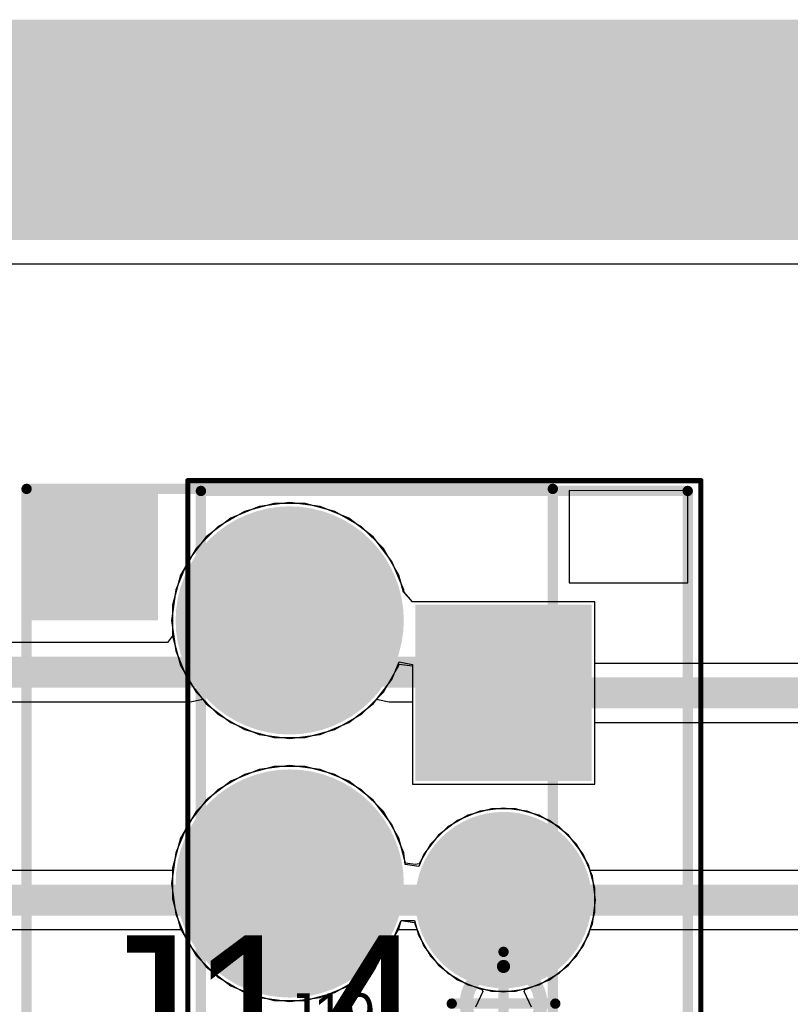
# Model space of a CAD drawing. Header units: millimetres. Extents: x -0.08 to 3.17, y -0.08 to 4.88.
# Tile 278 of 288: x 1.09 to 1.38, y 4.51 to 4.88. Entities that reach past the tile are written whole.
import ezdxf

# ---------------------------------------------------------------- set-up
doc = ezdxf.new("R2010")
doc.units = ezdxf.units.MM
doc.header["$MEASUREMENT"] = 0
for name, color, linetype in [('BottomLayer', 5, 'Continuous'), ('BottomSolder', 6, 'Continuous'), ('Mechanical13', 56, 'Continuous'), ('Mechanical15', 56, 'Continuous'), ('Mechanical2', 216, 'Continuous'), ('Mechanical3', 76, 'Continuous'), ('Mechanical4', 56, 'Continuous'), ('MidLayer1', 16, 'Continuous'), ('MidLayer2', 76, 'Continuous'), ('MultiLayer', 9, 'Continuous'), ('PadHoleLayer', 156, 'Continuous'), ('TopLayer', 1, 'Continuous'), ('TopSolder', 216, 'Continuous')]:
    doc.layers.add(name, color=color, linetype=linetype)

# ---------------------------------------------------------------- blocks, each defined once
blk = doc.blocks.new('LHA_04_TS_460')
at = {"layer": 'BottomLayer', "const_width": 0.03937}
for points in [[(-0.01969, 0.15, 1), (0.01969, 0.15, 1)], [(-0.01969, 0.05, 1), (0.01969, 0.05, 1)], [(-0.01969, -0.05, 1), (0.01969, -0.05, 1)], [(-0.01969, -0.15, 1), (0.01969, -0.15, 1)]]:
    blk.add_lwpolyline(points, format="xyb", close=True, dxfattribs=at)
at = {"layer": 'BottomSolder', "const_width": 0.04337}
for points in [[(-0.02168, 0.15, 1), (0.02168, 0.15, 1)], [(-0.02168, 0.05, 1), (0.02168, 0.05, 1)], [(-0.02168, -0.05, 1), (0.02168, -0.05, 1)], [(-0.02168, -0.15, 1), (0.02168, -0.15, 1)]]:
    blk.add_lwpolyline(points, format="xyb", close=True, dxfattribs=at)
at = {"layer": 'Mechanical13', "const_width": 0.00394}
for points in [[(-0.1, -0.2), (-0.1, 0.2)], [(-0.1, 0.2), (0.1, 0.2)], [(0.1, -0.2), (0.1, 0.2)], [(-0.1, -0.2), (0.1, -0.2)]]:
    blk.add_lwpolyline(points, dxfattribs=at)
at = {"layer": 'Mechanical13', "const_width": 0.00197}
for points in [[(-0.10098, 0.2, 1), (-0.09902, 0.2, 1)], [(-0.10098, 0.2, 1), (-0.09902, 0.2, 1)], [(0.09902, 0.2, 1), (0.10098, 0.2, 1)], [(0.09902, 0.2, 1), (0.10098, 0.2, 1)], [(-0.10098, -0.2, 1), (-0.09902, -0.2, 1)], [(-0.10098, -0.2, 1), (-0.09902, -0.2, 1)], [(0.09902, -0.2, 1), (0.10098, -0.2, 1)], [(0.09902, -0.2, 1), (0.10098, -0.2, 1)]]:
    blk.add_lwpolyline(points, format="xyb", close=True, dxfattribs=at)
at = {"layer": 'Mechanical13'}
blk.add_solid([(-0.1, 0.15), (-0.05, 0.15), (-0.1, 0.2), (-0.05, 0.2)], dxfattribs=at)
at = {"layer": 'Mechanical15', "const_width": 0.00394}
for points in [[(-0.1, -0.2), (-0.1, 0.2)], [(-0.1, 0.2), (0.1, 0.2)], [(0.1, -0.2), (0.1, 0.2)], [(-0.1, -0.2), (0.1, -0.2)]]:
    blk.add_lwpolyline(points, dxfattribs=at)
at = {"layer": 'Mechanical15', "const_width": 0.00197}
for points in [[(-0.10098, 0.2, 1), (-0.09902, 0.2, 1)], [(-0.10098, 0.2, 1), (-0.09902, 0.2, 1)], [(0.09902, 0.2, 1), (0.10098, 0.2, 1)], [(0.09902, 0.2, 1), (0.10098, 0.2, 1)], [(-0.10098, -0.2, 1), (-0.09902, -0.2, 1)], [(-0.10098, -0.2, 1), (-0.09902, -0.2, 1)], [(0.09902, -0.2, 1), (0.10098, -0.2, 1)], [(0.09902, -0.2, 1), (0.10098, -0.2, 1)]]:
    blk.add_lwpolyline(points, format="xyb", close=True, dxfattribs=at)
at = {"layer": 'MidLayer1', "const_width": 0.03937}
for points in [[(-0.01969, 0.15, 1), (0.01969, 0.15, 1)], [(-0.01969, 0.05, 1), (0.01969, 0.05, 1)], [(-0.01969, -0.05, 1), (0.01969, -0.05, 1)], [(-0.01969, -0.15, 1), (0.01969, -0.15, 1)]]:
    blk.add_lwpolyline(points, format="xyb", close=True, dxfattribs=at)
at = {"layer": 'MidLayer2', "const_width": 0.03937}
for points in [[(-0.01969, 0.15, 1), (0.01969, 0.15, 1)], [(-0.01969, 0.05, 1), (0.01969, 0.05, 1)], [(-0.01969, -0.05, 1), (0.01969, -0.05, 1)], [(-0.01969, -0.15, 1), (0.01969, -0.15, 1)]]:
    blk.add_lwpolyline(points, format="xyb", close=True, dxfattribs=at)
at = {"layer": 'MultiLayer', "const_width": 0.03937}
for points in [[(-0.01969, 0.15, 1), (0.01969, 0.15, 1)], [(-0.01969, 0.05, 1), (0.01969, 0.05, 1)], [(-0.01969, -0.05, 1), (0.01969, -0.05, 1)], [(-0.01969, -0.15, 1), (0.01969, -0.15, 1)]]:
    blk.add_lwpolyline(points, format="xyb", close=True, dxfattribs=at)
at = {"layer": 'PadHoleLayer', "const_width": 0.02362}
for points in [[(-0.01181, 0.15, 1), (0.01181, 0.15, 1)], [(-0.01181, 0.05, 1), (0.01181, 0.05, 1)], [(-0.01181, -0.05, 1), (0.01181, -0.05, 1)], [(-0.01181, -0.15, 1), (0.01181, -0.15, 1)]]:
    blk.add_lwpolyline(points, format="xyb", close=True, dxfattribs=at)
at = {"layer": 'TopLayer', "const_width": 0.03937}
for points in [[(-0.01969, 0.15, 1), (0.01969, 0.15, 1)], [(-0.01969, 0.05, 1), (0.01969, 0.05, 1)], [(-0.01969, -0.05, 1), (0.01969, -0.05, 1)], [(-0.01969, -0.15, 1), (0.01969, -0.15, 1)]]:
    blk.add_lwpolyline(points, format="xyb", close=True, dxfattribs=at)
at = {"layer": 'TopSolder', "const_width": 0.04337}
for points in [[(-0.02168, 0.15, 1), (0.02168, 0.15, 1)], [(-0.02168, 0.05, 1), (0.02168, 0.05, 1)], [(-0.02168, -0.05, 1), (0.02168, -0.05, 1)], [(-0.02168, -0.15, 1), (0.02168, -0.15, 1)]]:
    blk.add_lwpolyline(points, format="xyb", close=True, dxfattribs=at)
blk = doc.blocks.new('JST_B4B_PH_K_S_V_498')
at = {"layer": 'BottomLayer', "const_width": 0.02953}
for points in [[(-0.05413, 0, 1), (-0.02461, 0, 1)], [(0.02461, 0, 1), (0.05413, 0, 1)], [(0.10335, 0, 1), (0.13287, 0, 1)]]:
    blk.add_lwpolyline(points, format="xyb", close=True, dxfattribs=at)
at = {"layer": 'BottomLayer'}
blk.add_solid([(-0.14764, -0.02953), (-0.08858, -0.02953), (-0.14764, 0.02953), (-0.08858, 0.02953)], dxfattribs=at)
at = {"layer": 'BottomSolder', "const_width": 0.03353}
for points in [[(-0.05613, 0, 1), (-0.02261, 0, 1)], [(0.02261, 0, 1), (0.05613, 0, 1)], [(0.10135, 0, 1), (0.13487, 0, 1)]]:
    blk.add_lwpolyline(points, format="xyb", close=True, dxfattribs=at)
at = {"layer": 'BottomSolder'}
blk.add_solid([(-0.15164, -0.03353), (-0.08458, -0.03353), (-0.15164, 0.03353), (-0.08458, 0.03353)], dxfattribs=at)
at = {"layer": 'Mechanical13'}
for p, q in [((-0.19488, 0.07), (-0.195, 0.025)), ((-0.16, 0.07), (-0.19488, 0.07)), ((-0.16, 0.025), (-0.16, 0.07)), ((-0.195, 0.025), (-0.16, 0.025))]:
    blk.add_line(p, q, dxfattribs=at)
at = {"layer": 'Mechanical13', "const_width": 0.00394}
for points in [[(-0.19488, -0.115), (-0.19488, 0.07)], [(0.19488, 0.07), (-0.19488, 0.07)], [(0.2039, 0.07), (0.19488, 0.07)], [(0.2039, 0.02265), (0.2039, 0.07)], [(0.2039, -0.06415), (0.2039, 0.02265)], [(0.2039, -0.06415), (0.2039, -0.06415)], [(0.2039, -0.115), (0.2039, -0.06415)], [(0.19488, -0.115), (-0.19488, -0.115)], [(0.2039, -0.115), (0.19488, -0.115)]]:
    blk.add_lwpolyline(points, dxfattribs=at)
at = {"layer": 'Mechanical13', "const_width": 0.00197}
for points in [[(-0.19587, 0.07, 1), (-0.1939, 0.07, 1)], [(-0.19587, 0.07, 1), (-0.1939, 0.07, 1)], [(0.1939, 0.07, 1), (0.19587, 0.07, 1)], [(0.1939, 0.07, 1), (0.19587, 0.07, 1)], [(0.20292, 0.07, 1), (0.20488, 0.07, 1)], [(0.20292, 0.07, 1), (0.20488, 0.07, 1)], [(0.20292, 0.02265, 1), (0.20488, 0.02265, 1)], [(0.20292, 0.02265, 1), (0.20488, 0.02265, 1)], [(0.20292, -0.06415, 1), (0.20489, -0.06415, 1)], [(0.20292, -0.06415, 1), (0.20489, -0.06415, 1)], [(0.20292, -0.06415, 1), (0.20489, -0.06415, 1)], [(0.20292, -0.06415, 1), (0.20489, -0.06415, 1)], [(-0.19587, -0.115, 1), (-0.1939, -0.115, 1)], [(-0.19587, -0.115, 1), (-0.1939, -0.115, 1)], [(0.1939, -0.115, 1), (0.19587, -0.115, 1)], [(0.1939, -0.115, 1), (0.19587, -0.115, 1)], [(0.20292, -0.115, 1), (0.20489, -0.115, 1)], [(0.20292, -0.115, 1), (0.20489, -0.115, 1)]]:
    blk.add_lwpolyline(points, format="xyb", close=True, dxfattribs=at)
at = {"layer": 'Mechanical15'}
for points, const_width in [([(-0.19882, -0.12), (-0.19882, 0.075)], 0.00197), ([(0.20847, 0.075), (-0.19882, 0.075)], 0.00197), ([(0.20847, 0.02289), (0.20847, 0.075)], 0.00197), ([(0.20842, 0.02283), (0.20847, 0.02289)], 0.00197), ([(0.20842, -0.06783), (0.20842, 0.02283)], 0.00197), ([(0, -0.01969), (0, 0.01969)], 0.00394), ([(0.01969, 0), (-0.01969, 0)], 0.00394), ([(0.20842, -0.12), (0.20842, -0.06783)], 0.00197), ([(0.20842, -0.12), (-0.19882, -0.12)], 0.00197)]:
    blk.add_lwpolyline(points, dxfattribs=dict(at, const_width=const_width))
for points, const_width in [([(-0.19931, 0.075, 1), (-0.19833, 0.075, 1)], 0.000984), ([(-0.19931, 0.075, 1), (-0.19833, 0.075, 1)], 0.000984), ([(0.20798, 0.075, 1), (0.20897, 0.075, 1)], 0.000984), ([(0.20798, 0.075, 1), (0.20897, 0.075, 1)], 0.000984), ([(0.20792, 0.02283, 1), (0.20891, 0.02283, 1)], 0.000984), ([(0.20792, 0.02283, 1), (0.20891, 0.02283, 1)], 0.000984), ([(0.20798, 0.02289, 1), (0.20897, 0.02289, 1)], 0.000984), ([(0.20798, 0.02289, 1), (0.20897, 0.02289, 1)], 0.000984), ([(-0.00098, 0.01969, 1), (0.00098, 0.01969, 1)], 0.00197), ([(0.01414, 0, 1), (-0.01414, 0, 1)], 0.005), ([(-0.02067, 0, 1), (-0.0187, 0, 1)], 0.00197), ([(-0.01539, 0, 1), (-0.01289, 0, 1)], 0.0025), ([(0.01289, 0, 1), (0.01539, 0, 1)], 0.0025), ([(0.0187, 0, 1), (0.02067, 0, 1)], 0.00197), ([(-0.00098, -0.01969, 1), (0.00098, -0.01969, 1)], 0.00197), ([(0.20792, -0.06783, 1), (0.20891, -0.06783, 1)], 0.000984), ([(0.20792, -0.06783, 1), (0.20891, -0.06783, 1)], 0.000984), ([(-0.19931, -0.12, 1), (-0.19833, -0.12, 1)], 0.000984), ([(-0.19931, -0.12, 1), (-0.19833, -0.12, 1)], 0.000984), ([(0.20792, -0.12, 1), (0.20891, -0.12, 1)], 0.000984), ([(0.20792, -0.12, 1), (0.20891, -0.12, 1)], 0.000984)]:
    blk.add_lwpolyline(points, format="xyb", close=True, dxfattribs=dict(at, const_width=const_width))
at = {"layer": 'MidLayer1', "const_width": 0.02953}
for points in [[(-0.05413, 0, 1), (-0.02461, 0, 1)], [(0.02461, 0, 1), (0.05413, 0, 1)], [(0.10335, 0, 1), (0.13287, 0, 1)]]:
    blk.add_lwpolyline(points, format="xyb", close=True, dxfattribs=at)
at = {"layer": 'MidLayer1'}
blk.add_solid([(-0.14764, -0.02953), (-0.08858, -0.02953), (-0.14764, 0.02953), (-0.08858, 0.02953)], dxfattribs=at)
at = {"layer": 'MidLayer2', "const_width": 0.02953}
for points in [[(-0.05413, 0, 1), (-0.02461, 0, 1)], [(0.02461, 0, 1), (0.05413, 0, 1)], [(0.10335, 0, 1), (0.13287, 0, 1)]]:
    blk.add_lwpolyline(points, format="xyb", close=True, dxfattribs=at)
at = {"layer": 'MidLayer2'}
blk.add_solid([(-0.14764, -0.02953), (-0.08858, -0.02953), (-0.14764, 0.02953), (-0.08858, 0.02953)], dxfattribs=at)
at = {"layer": 'MultiLayer', "const_width": 0.02953}
for points in [[(-0.05413, 0, 1), (-0.02461, 0, 1)], [(0.02461, 0, 1), (0.05413, 0, 1)], [(0.10335, 0, 1), (0.13287, 0, 1)]]:
    blk.add_lwpolyline(points, format="xyb", close=True, dxfattribs=at)
at = {"layer": 'MultiLayer'}
blk.add_solid([(-0.14764, -0.02953), (-0.08858, -0.02953), (-0.14764, 0.02953), (-0.08858, 0.02953)], dxfattribs=at)
at = {"layer": 'PadHoleLayer', "const_width": 0.01969}
for points in [[(-0.12795, 0, 1), (-0.10827, 0, 1)], [(-0.04921, 0, 1), (-0.02953, 0, 1)], [(0.02953, 0, 1), (0.04921, 0, 1)], [(0.10827, 0, 1), (0.12795, 0, 1)]]:
    blk.add_lwpolyline(points, format="xyb", close=True, dxfattribs=at)
at = {"layer": 'TopLayer', "const_width": 0.02953}
for points in [[(-0.05413, 0, 1), (-0.02461, 0, 1)], [(0.02461, 0, 1), (0.05413, 0, 1)], [(0.10335, 0, 1), (0.13287, 0, 1)]]:
    blk.add_lwpolyline(points, format="xyb", close=True, dxfattribs=at)
at = {"layer": 'TopLayer'}
blk.add_solid([(-0.14764, -0.02953), (-0.08858, -0.02953), (-0.14764, 0.02953), (-0.08858, 0.02953)], dxfattribs=at)
at = {"layer": 'TopSolder', "const_width": 0.03353}
for points in [[(-0.05613, 0, 1), (-0.02261, 0, 1)], [(0.02261, 0, 1), (0.05613, 0, 1)], [(0.10135, 0, 1), (0.13487, 0, 1)]]:
    blk.add_lwpolyline(points, format="xyb", close=True, dxfattribs=at)
at = {"layer": 'TopSolder'}
blk.add_solid([(-0.15164, -0.03353), (-0.08458, -0.03353), (-0.15164, 0.03353), (-0.08458, 0.03353)], dxfattribs=at)

msp = doc.modelspace()

# ---------------------------------------------------------------- linework, layer by layer
at = {"layer": 'BottomLayer'}
for p, q in [((0.656, 4.7891), (2.4487, 4.7891)), ((1.1861, 4.69803), (1.17478, 4.695)), ((1.19781, 4.69803), (1.1861, 4.69803)), ((1.20912, 4.695), (1.19781, 4.69803)), ((1.17478, 4.695), (1.16464, 4.68914)), ((1.21927, 4.68914), (1.20912, 4.695)), ((1.16464, 4.68914), (1.15635, 4.68086)), ((1.22755, 4.68086), (1.21927, 4.68914)), ((1.15635, 4.68086), (1.1505, 4.67072)), ((1.23341, 4.67072), (1.22755, 4.68086)), ((1.1505, 4.67072), (1.14746, 4.6594)), ((1.23515, 4.66422), (1.23341, 4.67072)), ((1.23857, 4.66063), (1.23515, 4.66422)), ((1.24126, 4.66063), (1.23857, 4.66063)), ((1.30786, 4.66063), (1.24126, 4.66063)), ((1.30786, 4.59134), (1.30786, 4.66063)), ((1.14746, 4.6594), (1.14746, 4.64769)), ((1.14746, 4.64769), (1.1505, 4.63637)), ((1.1505, 4.63637), (1.15635, 4.62623)), ((1.22755, 4.62623), (1.23341, 4.63637)), ((1.23341, 4.63637), (1.23357, 4.63696)), ((1.23357, 4.63696), (1.23857, 4.6363)), ((1.23857, 4.6363), (1.23857, 4.59134)), ((1.15635, 4.62623), (1.16464, 4.61794)), ((1.21927, 4.61794), (1.22755, 4.62623)), ((1.16464, 4.61794), (1.17478, 4.61209)), ((1.20912, 4.61209), (1.21927, 4.61794)), ((1.17478, 4.61209), (1.1861, 4.60906)), ((1.19781, 4.60906), (1.20912, 4.61209)), ((1.1861, 4.60906), (1.19781, 4.60906)), ((1.1861, 4.59803), (1.17478, 4.595)), ((1.19781, 4.59803), (1.1861, 4.59803)), ((1.20912, 4.595), (1.19781, 4.59803)), ((1.17478, 4.595), (1.16464, 4.58914)), ((1.21927, 4.58914), (1.20912, 4.595)), ((1.16464, 4.58914), (1.15635, 4.58086)), ((1.22755, 4.58086), (1.21927, 4.58914)), ((1.23857, 4.59134), (1.30786, 4.59134)), ((1.26865, 4.58189), (1.25984, 4.57953)), ((1.27777, 4.58189), (1.26865, 4.58189)), ((1.28659, 4.57953), (1.27777, 4.58189)), ((1.15635, 4.58086), (1.1505, 4.57072)), ((1.23341, 4.57072), (1.22755, 4.58086)), ((1.25984, 4.57953), (1.25194, 4.57497)), ((1.29449, 4.57497), (1.28659, 4.57953)), ((1.25194, 4.57497), (1.24549, 4.56852)), ((1.30094, 4.56852), (1.29449, 4.57497)), ((1.1505, 4.57072), (1.14746, 4.5594)), ((1.23593, 4.56129), (1.23341, 4.57072)), ((1.24549, 4.56852), (1.24118, 4.56105)), ((1.3055, 4.56062), (1.30094, 4.56852)), ((1.14746, 4.5594), (1.14746, 4.54769)), ((1.23963, 4.56079), (1.23593, 4.56129)), ((1.24118, 4.56105), (1.23963, 4.56079)), ((1.30786, 4.55181), (1.3055, 4.56062)), ((1.30786, 4.54268), (1.30786, 4.55181)), ((1.14746, 4.54769), (1.1505, 4.53637)), ((1.3055, 4.53387), (1.30786, 4.54268)), ((1.1505, 4.53637), (1.15635, 4.52623)), ((1.22755, 4.52623), (1.23341, 4.53637)), ((1.23341, 4.53637), (1.23425, 4.53949)), ((1.23425, 4.53949), (1.23942, 4.53949)), ((1.23942, 4.53949), (1.24093, 4.53387)), ((1.24093, 4.53387), (1.24549, 4.52597)), ((1.30094, 4.52597), (1.3055, 4.53387)), ((1.15635, 4.52623), (1.16464, 4.51794)), ((1.21927, 4.51794), (1.22755, 4.52623)), ((1.24549, 4.52597), (1.25194, 4.51952)), ((1.29449, 4.51952), (1.30094, 4.52597)), ((1.16464, 4.51794), (1.17478, 4.51209)), ((1.20912, 4.51209), (1.21927, 4.51794)), ((1.25194, 4.51952), (1.25984, 4.51496)), ((1.28659, 4.51496), (1.29449, 4.51952)), ((1.25984, 4.51496), (1.26865, 4.5126)), ((1.27777, 4.5126), (1.28659, 4.51496)), ((1.17478, 4.51209), (1.1861, 4.50906)), ((1.19781, 4.50906), (1.20912, 4.51209)), ((1.26865, 4.5126), (1.27777, 4.5126)), ((1.1861, 4.50906), (1.19781, 4.50906))]:
    msp.add_line(p, q, dxfattribs=at)
at = {"layer": 'Mechanical3', "const_width": 0.07874}
msp.add_lwpolyline([(0.66929, 4.84252), (2.44094, 4.84252)], dxfattribs=at)
at = {"layer": 'Mechanical4', "const_width": 0.01}
msp.add_lwpolyline([(0.49213, 4.80315), (2.58833, 4.80315)], dxfattribs=at)
at = {"layer": 'MidLayer1'}
for p, q in [((0.65673, 4.7891), (2.44797, 4.7891)), ((1.19195, 4.69842), (1.18034, 4.69689)), ((1.20357, 4.69689), (1.19195, 4.69842)), ((1.18034, 4.69689), (1.16952, 4.6924)), ((1.21439, 4.6924), (1.20357, 4.69689)), ((1.16952, 4.6924), (1.16022, 4.68527)), ((1.22368, 4.68527), (1.21439, 4.6924)), ((1.16022, 4.68527), (1.15309, 4.67598)), ((1.23081, 4.67598), (1.22368, 4.68527)), ((1.15309, 4.67598), (1.14861, 4.66516)), ((1.2353, 4.66516), (1.23081, 4.67598)), ((1.14861, 4.66516), (1.14708, 4.65354)), ((1.23541, 4.66432), (1.2353, 4.66516)), ((1.23857, 4.66063), (1.23541, 4.66432)), ((1.24093, 4.66063), (1.23857, 4.66063)), ((1.30786, 4.66063), (1.24093, 4.66063)), ((1.30786, 4.59134), (1.30786, 4.66063)), ((1.14708, 4.65354), (1.14861, 4.64193)), ((1.14861, 4.64193), (1.15309, 4.63111)), ((1.23081, 4.63111), (1.23357, 4.63776)), ((1.23357, 4.63776), (1.23857, 4.63676)), ((1.23857, 4.63676), (1.23857, 4.59134)), ((1.15309, 4.63111), (1.16022, 4.62181)), ((1.22368, 4.62181), (1.23081, 4.63111)), ((1.16022, 4.62181), (1.16952, 4.61468)), ((1.21439, 4.61468), (1.22368, 4.62181)), ((1.16952, 4.61468), (1.18034, 4.6102)), ((1.20357, 4.6102), (1.21439, 4.61468)), ((1.18034, 4.6102), (1.19195, 4.60867)), ((1.19195, 4.60867), (1.20357, 4.6102)), ((1.18034, 4.59689), (1.16952, 4.5924)), ((1.19195, 4.59842), (1.18034, 4.59689)), ((1.20357, 4.59689), (1.19195, 4.59842)), ((1.21439, 4.5924), (1.20357, 4.59689)), ((1.16952, 4.5924), (1.16022, 4.58527)), ((1.22368, 4.58527), (1.21439, 4.5924)), ((1.23857, 4.59134), (1.30786, 4.59134)), ((1.16022, 4.58527), (1.15309, 4.57598)), ((1.23081, 4.57598), (1.22368, 4.58527)), ((1.27321, 4.58219), (1.26417, 4.581)), ((1.28226, 4.581), (1.27321, 4.58219)), ((1.25574, 4.57751), (1.2485, 4.57195)), ((1.26417, 4.581), (1.25574, 4.57751)), ((1.29068, 4.57751), (1.28226, 4.581)), ((1.29792, 4.57195), (1.29068, 4.57751)), ((1.15309, 4.57598), (1.14861, 4.56516)), ((1.2353, 4.56516), (1.23081, 4.57598)), ((1.2485, 4.57195), (1.24295, 4.56472)), ((1.30348, 4.56472), (1.29792, 4.57195)), ((1.14861, 4.56516), (1.14708, 4.55354)), ((1.23588, 4.56072), (1.2353, 4.56516)), ((1.24295, 4.56472), (1.24101, 4.56004)), ((1.30697, 4.55629), (1.30348, 4.56472)), ((1.24101, 4.56004), (1.23588, 4.56072)), ((1.30816, 4.54724), (1.30697, 4.55629)), ((1.14708, 4.55354), (1.14861, 4.54193)), ((1.30697, 4.5382), (1.30816, 4.54724)), ((1.14861, 4.54193), (1.15309, 4.53111)), ((1.23081, 4.53111), (1.23426, 4.53942)), ((1.23426, 4.53942), (1.23939, 4.53874)), ((1.23939, 4.53874), (1.23946, 4.5382)), ((1.23946, 4.5382), (1.24295, 4.52977)), ((1.30348, 4.52977), (1.30697, 4.5382)), ((1.15309, 4.53111), (1.16022, 4.52181)), ((1.22368, 4.52181), (1.23081, 4.53111)), ((1.24295, 4.52977), (1.2485, 4.52253)), ((1.29792, 4.52253), (1.30348, 4.52977)), ((1.16022, 4.52181), (1.16952, 4.51468)), ((1.21439, 4.51468), (1.22368, 4.52181)), ((1.2485, 4.52253), (1.25574, 4.51698)), ((1.29068, 4.51698), (1.29792, 4.52253)), ((1.16952, 4.51468), (1.18034, 4.5102)), ((1.20357, 4.5102), (1.21439, 4.51468)), ((1.25574, 4.51698), (1.26417, 4.51349)), ((1.28226, 4.51349), (1.29068, 4.51698)), ((1.18034, 4.5102), (1.19195, 4.50867)), ((1.19195, 4.50867), (1.20357, 4.5102)), ((1.26417, 4.51349), (1.27321, 4.5123)), ((1.27321, 4.5123), (1.28226, 4.51349))]:
    msp.add_line(p, q, dxfattribs=at)
at = {"layer": 'MidLayer2'}
for p, q in [((0.656, 4.7891), (2.4487, 4.7891)), ((1.1861, 4.69803), (1.17478, 4.695)), ((1.19781, 4.69803), (1.1861, 4.69803)), ((1.20912, 4.695), (1.19781, 4.69803)), ((1.17478, 4.695), (1.16464, 4.68914)), ((1.21927, 4.68914), (1.20912, 4.695)), ((1.16464, 4.68914), (1.15635, 4.68086)), ((1.22755, 4.68086), (1.21927, 4.68914)), ((1.15635, 4.68086), (1.1505, 4.67072)), ((1.23341, 4.67072), (1.22755, 4.68086)), ((1.1505, 4.67072), (1.14746, 4.6594)), ((1.23515, 4.66422), (1.23341, 4.67072)), ((1.23857, 4.66063), (1.23515, 4.66422)), ((1.24126, 4.66063), (1.23857, 4.66063)), ((1.30786, 4.66063), (1.24126, 4.66063)), ((1.30786, 4.59134), (1.30786, 4.66063)), ((1.14746, 4.6594), (1.14746, 4.64769)), ((1.14746, 4.64769), (1.1505, 4.63637)), ((1.1505, 4.63637), (1.15635, 4.62623)), ((1.22755, 4.62623), (1.23341, 4.63637)), ((1.23341, 4.63637), (1.23357, 4.63696)), ((1.23357, 4.63696), (1.23857, 4.6363)), ((1.23857, 4.6363), (1.23857, 4.59134)), ((1.15635, 4.62623), (1.16464, 4.61794)), ((1.21927, 4.61794), (1.22755, 4.62623)), ((1.16464, 4.61794), (1.17478, 4.61209)), ((1.20912, 4.61209), (1.21927, 4.61794)), ((1.17478, 4.61209), (1.1861, 4.60906)), ((1.19781, 4.60906), (1.20912, 4.61209)), ((1.1861, 4.60906), (1.19781, 4.60906)), ((1.1861, 4.59803), (1.17478, 4.595)), ((1.19781, 4.59803), (1.1861, 4.59803)), ((1.20912, 4.595), (1.19781, 4.59803)), ((1.17478, 4.595), (1.16464, 4.58914)), ((1.21927, 4.58914), (1.20912, 4.595)), ((1.16464, 4.58914), (1.15635, 4.58086)), ((1.22755, 4.58086), (1.21927, 4.58914)), ((1.23857, 4.59134), (1.30786, 4.59134)), ((1.26865, 4.58189), (1.25984, 4.57953)), ((1.27777, 4.58189), (1.26865, 4.58189)), ((1.28659, 4.57953), (1.27777, 4.58189)), ((1.15635, 4.58086), (1.1505, 4.57072)), ((1.23341, 4.57072), (1.22755, 4.58086)), ((1.25984, 4.57953), (1.25194, 4.57497)), ((1.29449, 4.57497), (1.28659, 4.57953)), ((1.25194, 4.57497), (1.24549, 4.56852)), ((1.30094, 4.56852), (1.29449, 4.57497)), ((1.1505, 4.57072), (1.14746, 4.5594)), ((1.23593, 4.56129), (1.23341, 4.57072)), ((1.24549, 4.56852), (1.24118, 4.56105)), ((1.3055, 4.56062), (1.30094, 4.56852)), ((1.14746, 4.5594), (1.14746, 4.54769)), ((1.23963, 4.56079), (1.23593, 4.56129)), ((1.24118, 4.56105), (1.23963, 4.56079)), ((1.30786, 4.55181), (1.3055, 4.56062)), ((1.30786, 4.54268), (1.30786, 4.55181)), ((1.14746, 4.54769), (1.1505, 4.53637)), ((1.3055, 4.53387), (1.30786, 4.54268)), ((1.1505, 4.53637), (1.15635, 4.52623)), ((1.22755, 4.52623), (1.23341, 4.53637)), ((1.23341, 4.53637), (1.23425, 4.53949)), ((1.23425, 4.53949), (1.23942, 4.53949)), ((1.23942, 4.53949), (1.24093, 4.53387)), ((1.24093, 4.53387), (1.24549, 4.52597)), ((1.30094, 4.52597), (1.3055, 4.53387)), ((1.15635, 4.52623), (1.16464, 4.51794)), ((1.21927, 4.51794), (1.22755, 4.52623)), ((1.24549, 4.52597), (1.25194, 4.51952)), ((1.29449, 4.51952), (1.30094, 4.52597)), ((1.16464, 4.51794), (1.17478, 4.51209)), ((1.20912, 4.51209), (1.21927, 4.51794)), ((1.25194, 4.51952), (1.25984, 4.51496)), ((1.28659, 4.51496), (1.29449, 4.51952)), ((1.25984, 4.51496), (1.2648, 4.51363)), ((1.28163, 4.51363), (1.28659, 4.51496)), ((1.17478, 4.51209), (1.1861, 4.50906)), ((1.19781, 4.50906), (1.20912, 4.51209)), ((1.26532, 4.51249), (1.26253, 4.50656)), ((1.2648, 4.51363), (1.26532, 4.51249)), ((1.2811, 4.51249), (1.28163, 4.51363)), ((1.28389, 4.50656), (1.2811, 4.51249)), ((1.1861, 4.50906), (1.19781, 4.50906))]:
    msp.add_line(p, q, dxfattribs=at)
at = {"layer": 'TopLayer'}
for p, q in [((0.656, 4.7891), (2.4487, 4.7891)), ((1.1861, 4.69803), (1.17478, 4.695)), ((1.19781, 4.69803), (1.1861, 4.69803)), ((1.20912, 4.695), (1.19781, 4.69803)), ((1.17478, 4.695), (1.16464, 4.68914)), ((1.21927, 4.68914), (1.20912, 4.695)), ((1.16464, 4.68914), (1.15635, 4.68086)), ((1.22755, 4.68086), (1.21927, 4.68914)), ((1.15635, 4.68086), (1.1505, 4.67072)), ((1.23341, 4.67072), (1.22755, 4.68086)), ((1.1505, 4.67072), (1.14746, 4.6594)), ((1.23515, 4.66422), (1.23341, 4.67072)), ((1.23857, 4.66063), (1.23515, 4.66422)), ((1.30786, 4.66063), (1.23857, 4.66063)), ((1.30786, 4.63722), (1.30786, 4.66063)), ((1.14746, 4.6594), (1.14746, 4.64769)), ((1.14548, 4.6451), (0.99093, 4.6451)), ((1.14746, 4.64769), (1.14548, 4.6451)), ((1.4627, 4.63722), (1.30786, 4.63722)), ((0.99093, 4.62262), (1.15416, 4.62262)), ((1.15416, 4.62262), (1.15846, 4.62347)), ((1.15846, 4.62347), (1.15885, 4.62373)), ((1.15885, 4.62373), (1.16464, 4.61794)), ((1.21927, 4.61794), (1.22506, 4.62373)), ((1.22506, 4.62373), (1.22545, 4.62347)), ((1.22545, 4.62347), (1.22975, 4.62262)), ((1.22975, 4.62262), (1.23857, 4.62262)), ((1.23857, 4.62262), (1.23857, 4.59134)), ((1.16464, 4.61794), (1.17478, 4.61209)), ((1.20912, 4.61209), (1.21927, 4.61794)), ((1.17478, 4.61209), (1.1861, 4.60906)), ((1.19781, 4.60906), (1.20912, 4.61209)), ((1.30786, 4.59134), (1.30786, 4.61474)), ((1.30786, 4.61474), (1.4685, 4.61474)), ((1.1861, 4.60906), (1.19781, 4.60906)), ((1.1861, 4.59803), (1.17478, 4.595)), ((1.19781, 4.59803), (1.1861, 4.59803)), ((1.20912, 4.595), (1.19781, 4.59803)), ((1.17478, 4.595), (1.16464, 4.58914)), ((1.21927, 4.58914), (1.20912, 4.595)), ((1.16464, 4.58914), (1.15635, 4.58086)), ((1.22755, 4.58086), (1.21927, 4.58914)), ((1.23857, 4.59134), (1.30786, 4.59134)), ((1.26865, 4.58189), (1.25984, 4.57953)), ((1.27777, 4.58189), (1.26865, 4.58189)), ((1.28659, 4.57953), (1.27777, 4.58189)), ((1.15635, 4.58086), (1.1505, 4.57072)), ((1.23341, 4.57072), (1.22755, 4.58086)), ((1.25984, 4.57953), (1.25194, 4.57497)), ((1.29449, 4.57497), (1.28659, 4.57953)), ((1.25194, 4.57497), (1.24549, 4.56852)), ((1.30094, 4.56852), (1.29449, 4.57497)), ((1.1505, 4.57072), (1.14746, 4.5594)), ((1.23593, 4.56129), (1.23341, 4.57072)), ((1.24549, 4.56852), (1.24118, 4.56105)), ((1.3055, 4.56062), (1.30094, 4.56852)), ((1.14746, 4.5594), (1.14746, 4.55848)), ((1.23963, 4.56079), (1.23593, 4.56129)), ((1.24118, 4.56105), (1.23963, 4.56079)), ((1.30607, 4.55848), (1.3055, 4.56062)), ((1.14746, 4.55848), (0.98914, 4.55848)), ((1.46439, 4.55848), (1.30607, 4.55848)), ((0.98914, 4.536), (1.15071, 4.536)), ((1.15071, 4.536), (1.15635, 4.52623)), ((1.22755, 4.52623), (1.2332, 4.536)), ((1.2332, 4.536), (1.24036, 4.536)), ((1.24036, 4.536), (1.24093, 4.53387)), ((1.24093, 4.53387), (1.24549, 4.52597)), ((1.30094, 4.52597), (1.3055, 4.53387)), ((1.3055, 4.53387), (1.30607, 4.536)), ((1.30607, 4.536), (1.46764, 4.536)), ((1.15635, 4.52623), (1.16464, 4.51794)), ((1.21927, 4.51794), (1.22755, 4.52623)), ((1.24549, 4.52597), (1.25194, 4.51952)), ((1.29449, 4.51952), (1.30094, 4.52597)), ((1.16464, 4.51794), (1.17478, 4.51209)), ((1.20912, 4.51209), (1.21927, 4.51794)), ((1.25194, 4.51952), (1.25984, 4.51496)), ((1.28659, 4.51496), (1.29449, 4.51952)), ((1.25984, 4.51496), (1.26865, 4.5126)), ((1.27777, 4.5126), (1.28659, 4.51496)), ((1.17478, 4.51209), (1.1861, 4.50906)), ((1.19781, 4.50906), (1.20912, 4.51209)), ((1.26865, 4.5126), (1.27777, 4.5126)), ((1.1861, 4.50906), (1.19781, 4.50906))]:
    msp.add_line(p, q, dxfattribs=at)
at = {"layer": 'TopLayer', "const_width": 0.01181}
for points in [[(1.19195, 4.65354), (1.21006, 4.65354)], [(1.21006, 4.65354), (1.22975, 4.63386)], [(1.15416, 4.63386), (1.16104, 4.64074)], [(1.16104, 4.64074), (1.17846, 4.64074)], [(1.17846, 4.64074), (1.18534, 4.63386)], [(1.25199, 4.63386), (1.25866, 4.64053)], [(0.9803, 4.63386), (1.15416, 4.63386)], [(1.22975, 4.63386), (1.25199, 4.63386)], [(1.28423, 4.62598), (1.4685, 4.62598)], [(0.56935, 4.54724), (1.20321, 4.54724)], [(1.20321, 4.54724), (1.52014, 4.54724)]]:
    msp.add_lwpolyline(points, dxfattribs=at)
at = {"layer": 'TopLayer', "const_width": 0.00591}
for points in [[(1.189, 4.65354, 1), (1.19491, 4.65354, 1)], [(1.20711, 4.65354, 1), (1.21302, 4.65354, 1)], [(1.20711, 4.65354, 1), (1.21302, 4.65354, 1)], [(1.15808, 4.64074, 1), (1.16399, 4.64074, 1)], [(1.15808, 4.64074, 1), (1.16399, 4.64074, 1)], [(1.17551, 4.64074, 1), (1.18141, 4.64074, 1)], [(1.17551, 4.64074, 1), (1.18141, 4.64074, 1)], [(1.25571, 4.64053, 1), (1.26162, 4.64053, 1)], [(1.1512, 4.63386, 1), (1.15711, 4.63386, 1)], [(1.1512, 4.63386, 1), (1.15711, 4.63386, 1)], [(1.18239, 4.63386, 1), (1.18829, 4.63386, 1)], [(1.2268, 4.63386, 1), (1.2327, 4.63386, 1)], [(1.2268, 4.63386, 1), (1.2327, 4.63386, 1)], [(1.24904, 4.63386, 1), (1.25494, 4.63386, 1)], [(1.24904, 4.63386, 1), (1.25494, 4.63386, 1)], [(1.28128, 4.62598, 1), (1.28718, 4.62598, 1)], [(1.20026, 4.54724, 1), (1.20617, 4.54724, 1)], [(1.20026, 4.54724, 1), (1.20617, 4.54724, 1)]]:
    msp.add_lwpolyline(points, format="xyb", close=True, dxfattribs=at)

# ---------------------------------------------------------------- block references
msp.add_blockref('LHA_04_TS_460', (1.19195, 4.50354))
at = {"rotation": 270}
msp.add_blockref('JST_B4B_PH_K_S_V_498', (1.27321, 4.50787), dxfattribs=at)

# ---------------------------------------------------------------- texts
at = {"layer": 'Mechanical2'}
for s, height, p in [('J14', 0.06, (1.11407, 4.47389)), ('J19', 0.015748, (1.19056, 4.49607))]:
    msp.add_text(s, height=height, dxfattribs=at).set_placement(p)

doc.saveas('drawing.dxf')
